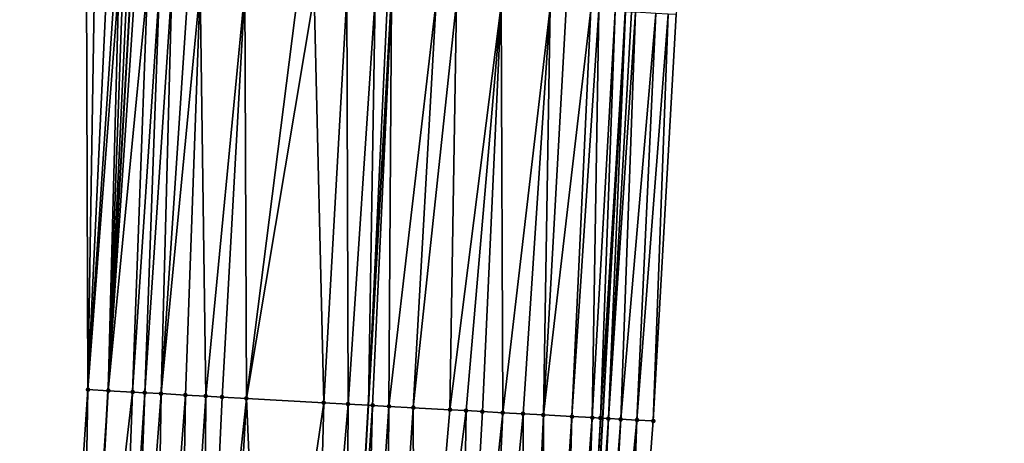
# Model space of a CAD drawing. Header units: feet. Extents: x 2004186 to 2014793, y 836912 to 864902.
# Tile 894 of 974: x 2004192 to 2004240, y 861280 to 861301. Entities that reach past the tile are written whole.
import ezdxf

# ---------------------------------------------------------------- set-up
doc = ezdxf.new("R2010")
doc.units = ezdxf.units.FT
doc.header["$LTSCALE"] = 100
doc.header["$MEASUREMENT"] = 0
for name, color, linetype, lineweight in [('EP_Travel Lane', 5, 'Continuous', 40), ('GPL_Skip Line', 2, 'Continuous', 40), ('Road Shots', 4, 'Continuous', 200), ('Road X-Section', 30, 'Continuous', 13)]:
    doc.layers.add(name, color=color, linetype=linetype, lineweight=lineweight)
doc.layers.add('I-77 SB_MM21-27-Surface-Border', color=7, linetype='Continuous')
doc.layers.add('I-77 SB_MM21-27-Surface-TIN', color=7, linetype='Continuous')

msp = doc.modelspace()

# ---------------------------------------------------------------- linework, layer by layer
at = {"layer": 'EP_Travel Lane'}
for points in [[(2004193.567376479, 861222.8681112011, 464.6402158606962), (2004194.269244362, 861242.852130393, 465.0296214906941), (2004195.06144865, 861263.0583891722, 465.4273812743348), (2004196.183748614, 861283.0227706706, 465.832799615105), (2004197.306055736, 861302.987279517, 466.2315864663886), (2004198.428383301, 861322.9521519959, 466.6114226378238), (2004199.619455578, 861343.1277020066, 467.0393112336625), (2004201.10415159, 861363.0680941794, 467.4599780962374), (2004202.588796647, 861383.0078019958, 467.9133924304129), (2004204.073486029, 861402.9481051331, 468.3383180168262), (2004205.589637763, 861423.0451644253, 468.7346674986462), (2004207.323191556, 861442.9660275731, 469.1279587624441), (2004209.056730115, 861462.8867156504, 469.5303778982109), (2004210.790310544, 861482.8078848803, 469.907707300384), (2004212.544174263, 861502.873423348, 470.2992342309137), (2004214.489620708, 861522.7748377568, 470.6858175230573)], [(2004217.773117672, 861221.9492825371, 463.8367978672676), (2004218.530487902, 861241.9309579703, 464.2359579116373), (2004219.344490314, 861261.7057861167, 464.624578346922), (2004220.458170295, 861281.670952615, 465.0144536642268), (2004221.57187138, 861301.6364974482, 465.384603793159), (2004222.685587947, 861321.6023198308, 465.7402848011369), (2004223.830612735, 861341.3715240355, 466.1408786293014), (2004225.293103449, 861361.3132347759, 466.5762646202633), (2004226.755565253, 861381.2545512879, 467.0305257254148), (2004228.218093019, 861401.19676724, 467.4417349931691), (2004229.694410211, 861420.9947266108, 467.8351738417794), (2004231.413748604, 861440.9172814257, 468.2040176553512), (2004233.133089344, 861460.8398634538, 468.5714452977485), (2004234.852406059, 861480.7621670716, 468.9533876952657), (2004236.56754917, 861500.5505137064, 469.3571244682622), (2004238.482328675, 861520.4542463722, 469.776434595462)]]:
    msp.add_polyline3d(points, dxfattribs=at)
at = {"layer": 'GPL_Skip Line'}
msp.add_polyline3d([(2004206.222968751, 861222.3863493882, 464.2870820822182), (2004206.99498146, 861242.3675501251, 464.6817865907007), (2004207.833266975, 861262.3458745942, 465.0625304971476), (2004208.958032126, 861282.3105283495, 465.4465927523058), (2004210.08279819, 861302.275198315, 465.82981007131), (2004211.207583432, 861322.240208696, 466.1952837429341), (2004212.378729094, 861342.2013238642, 466.6073864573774), (2004213.840766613, 861362.1430692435, 467.0427102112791), (2004215.302792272, 861382.084652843, 467.4857766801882), (2004216.764856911, 861402.0267681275, 467.9033969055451), (2004218.248480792, 861421.9678988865, 468.2860664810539), (2004219.957565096, 861441.8909316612, 468.6757061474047), (2004221.666656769, 861461.8140503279, 469.0608663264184), (2004223.375758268, 861481.7372835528, 469.44005199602), (2004225.093366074, 861501.6595996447, 469.8263800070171), (2004227.033729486, 861521.5610936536, 470.233231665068)], dxfattribs=at)
at = {"layer": 'I-77 SB_MM21-27-Surface-Border', "color": 3, "linetype": 'ByBlock', "lineweight": -2}
for points in [[(2004191.833385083, 861222.9340267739, 464.6931279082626), (2004193.804542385, 861242.8699143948, 465.037978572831), (2004193.855012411, 861263.1259098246, 465.4506248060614), (2004195.179449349, 861283.0791084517, 465.8453866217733), (2004195.106055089, 861303.1102086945, 466.2842758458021), (2004196.031128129, 861323.0859568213, 466.6764393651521), (2004196.819713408, 861343.3314313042, 467.1123816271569), (2004198.281771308, 861363.2734546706, 467.5344078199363), (2004199.74378023, 861383.2148099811, 467.9883967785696), (2004201.20582389, 861403.156639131, 468.4197146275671), (2004202.704687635, 861423.291001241, 468.8199217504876), (2004204.613037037, 861443.1969044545, 469.2114118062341), (2004206.521381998, 861463.1027558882, 469.6055981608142), (2004208.828322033, 861482.9751044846, 469.964049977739), (2004210.95935604, 861503.0270322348, 470.3435030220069), (2004213.098814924, 861522.9095220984, 470.7305084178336)], [(2004240.172631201, 861520.2924668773, 469.6291374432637), (2004238.829561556, 861500.3340358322, 469.1590242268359), (2004237.325692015, 861480.5542645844, 468.7324926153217), (2004235.815905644, 861460.6144850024, 468.3247448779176), (2004234.50536045, 861440.6572970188, 467.9333824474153), (2004232.59696968, 861420.7509115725, 467.5670426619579), (2004231.32689468, 861400.974489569, 467.1729903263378), (2004229.864818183, 861381.0322125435, 466.7631140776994), (2004228.402829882, 861361.0911384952, 466.2956575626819), (2004226.940756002, 861341.1488971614, 465.8840763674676), (2004225.585529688, 861321.4434423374, 465.5065272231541), (2004224.061347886, 861301.5004017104, 465.1686667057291), (2004222.936565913, 861281.5354493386, 464.8001694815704), (2004221.412391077, 861261.5925323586, 464.4558539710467), (2004219.985724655, 861241.8769193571, 464.1288523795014), (2004219.013869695, 861221.9036637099, 463.7231923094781)]]:
    msp.add_polyline3d(points, dxfattribs=at)
at = {"layer": 'I-77 SB_MM21-27-Surface-TIN', "color": 128, "linetype": 'ByBlock', "lineweight": -2}
for points in [[(2004195.505435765, 861303.0879570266, 466.2713605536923), (2004195.106055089, 861303.1102086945, 466.2842758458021), (2004195.179449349, 861283.0791084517, 465.8453866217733)], [(2004196.104497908, 861303.0544220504, 466.2601957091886), (2004195.505435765, 861303.0879570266, 466.2713605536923), (2004195.179449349, 861283.0791084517, 465.8453866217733)], [(2004196.503871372, 861303.0320423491, 466.2539539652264), (2004196.104497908, 861303.0544220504, 466.2601957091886), (2004195.179449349, 861283.0791084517, 465.8453866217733)], [(2004196.703561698, 861303.0209163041, 466.247507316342), (2004196.503871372, 861303.0320423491, 466.2539539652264), (2004195.179449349, 861283.0791084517, 465.8453866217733)], [(2004196.703561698, 861303.0209163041, 466.247507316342), (2004195.179449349, 861283.0791084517, 465.8453866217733), (2004196.177879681, 861283.0231001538, 465.8328598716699)], [(2004196.903254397, 861303.0098323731, 466.238865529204), (2004196.703561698, 861303.0209163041, 466.247507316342), (2004196.177879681, 861283.0231001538, 465.8328598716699)], [(2004197.102943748, 861302.9986890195, 466.2333210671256), (2004196.903254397, 861303.0098323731, 466.238865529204), (2004196.177879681, 861283.0231001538, 465.8328598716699)], [(2004197.102943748, 861302.9986890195, 466.2333210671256), (2004196.177879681, 861283.0231001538, 465.8328598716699), (2004197.306055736, 861302.987279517, 466.2315864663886)], [(2004196.177879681, 861283.0231001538, 465.8328598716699), (2004196.183748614, 861283.0227706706, 465.832799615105), (2004197.306055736, 861302.987279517, 466.2315864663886)], [(2004197.502314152, 861302.9762550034, 466.229910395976), (2004197.306055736, 861302.987279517, 466.2315864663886), (2004196.183748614, 861283.0227706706, 465.832799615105)], [(2004198.101370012, 861302.9426085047, 466.2245585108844), (2004197.502314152, 861302.9762550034, 466.229910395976), (2004196.183748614, 861283.0227706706, 465.832799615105)], [(2004198.101370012, 861302.9426085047, 466.2245585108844), (2004196.183748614, 861283.0227706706, 465.832799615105), (2004197.375993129, 861282.9558378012, 465.8205587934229)], [(2004198.700430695, 861302.9090476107, 466.2147446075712), (2004198.101370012, 861302.9426085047, 466.2245585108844), (2004197.375993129, 861282.9558378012, 465.8205587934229)], [(2004198.700430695, 861302.9090476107, 466.2147446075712), (2004197.375993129, 861282.9558378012, 465.8205587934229), (2004197.975056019, 861282.9223160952, 465.8087022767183)], [(2004199.299498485, 861302.8756128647, 466.198355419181), (2004198.700430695, 861302.9090476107, 466.2147446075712), (2004197.975056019, 861282.9223160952, 465.8087022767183)], [(2004199.299498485, 861302.8756128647, 466.198355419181), (2004197.975056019, 861282.9223160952, 465.8087022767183), (2004198.77381577, 861282.8777843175, 465.7843541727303)], [(2004200.098264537, 861302.8311929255, 466.1681778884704), (2004199.299498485, 861302.8756128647, 466.198355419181), (2004198.77381577, 861282.8777843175, 465.7843541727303)], [(2004200.697339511, 861302.7978856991, 466.1451419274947), (2004200.098264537, 861302.8311929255, 466.1681778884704), (2004198.77381577, 861282.8777843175, 465.7843541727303)], [(2004200.697339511, 861302.7978856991, 466.1451419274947), (2004198.77381577, 861282.8777843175, 465.7843541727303), (2004199.971959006, 861282.811050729, 465.7444920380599)], [(2004200.697339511, 861302.7978856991, 466.1451419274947), (2004199.971959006, 861282.811050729, 465.7444920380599), (2004200.970411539, 861282.7554364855, 465.7114257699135)], [(2004202.893932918, 861302.67549594, 466.07439889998), (2004200.697339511, 861302.7978856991, 466.1451419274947), (2004200.970411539, 861282.7554364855, 465.7114257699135)], [(2004202.893932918, 861302.67549594, 466.07439889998), (2004200.970411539, 861282.7554364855, 465.7114257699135), (2004201.769172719, 861282.7109300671, 465.6857558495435)], [(2004202.893932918, 861302.67549594, 466.07439889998), (2004201.769172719, 861282.7109300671, 465.6857558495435), (2004202.967313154, 861282.6441467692, 465.6484847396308)], [(2004205.489911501, 861302.530934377, 465.9865777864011), (2004202.893932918, 861302.67549594, 466.07439889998), (2004202.967313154, 861282.6441467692, 465.6484847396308)], [(2004206.288678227, 861302.4865264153, 465.955775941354), (2004205.489911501, 861302.530934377, 465.9865777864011), (2004202.967313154, 861282.6441467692, 465.6484847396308)], [(2004206.288678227, 861302.4865264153, 465.955775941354), (2004202.967313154, 861282.6441467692, 465.6484847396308), (2004206.761439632, 861282.4329343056, 465.5164915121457)], [(2004207.886202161, 861302.3975415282, 465.9029792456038), (2004206.288678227, 861302.4865264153, 465.955775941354), (2004206.761439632, 861282.4329343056, 465.5164915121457)], [(2004207.886202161, 861302.3975415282, 465.9029792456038), (2004206.761439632, 861282.4329343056, 465.5164915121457), (2004207.959586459, 861282.3662644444, 465.4733076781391)], [(2004209.284040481, 861302.3197663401, 465.8522688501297), (2004207.886202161, 861302.3975415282, 465.9029792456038), (2004207.959586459, 861282.3662644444, 465.4733076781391)], [(2004209.284040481, 861302.3197663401, 465.8522688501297), (2004207.959586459, 861282.3662644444, 465.4733076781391), (2004208.958032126, 861282.3105283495, 465.4465927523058)], [(2004209.883106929, 861302.2863077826, 465.8371208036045), (2004209.284040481, 861302.3197663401, 465.8522688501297), (2004208.958032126, 861282.3105283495, 465.4465927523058)], [(2004209.883106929, 861302.2863077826, 465.8371208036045), (2004208.958032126, 861282.3105283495, 465.4465927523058), (2004210.08279819, 861302.275198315, 465.82981007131)], [(2004209.15772126, 861282.2993811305, 465.4412497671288), (2004210.08279819, 861302.275198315, 465.82981007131), (2004208.958032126, 861282.3105283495, 465.4465927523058)], [(2004209.956484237, 861282.2549066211, 465.4139166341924), (2004210.08279819, 861302.275198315, 465.82981007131), (2004209.15772126, 861282.2993811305, 465.4412497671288)], [(2004212.279402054, 861302.1529941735, 465.7493920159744), (2004210.08279819, 861302.275198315, 465.82981007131), (2004209.956484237, 861282.2549066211, 465.4139166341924)], [(2004212.279402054, 861302.1529941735, 465.7493920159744), (2004209.956484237, 861282.2549066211, 465.4139166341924), (2004211.154634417, 861282.1882962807, 465.3676303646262)], [(2004213.277859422, 861302.0974657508, 465.7118524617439), (2004212.279402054, 861302.1529941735, 465.7493920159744), (2004211.154634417, 861282.1882962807, 465.3676303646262)], [(2004213.277859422, 861302.0974657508, 465.7118524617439), (2004211.154634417, 861282.1882962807, 465.3676303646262), (2004212.951850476, 861282.0882172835, 465.3067224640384)], [(2004215.474462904, 861301.97525483, 465.631787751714), (2004213.277859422, 861302.0974657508, 465.7118524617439), (2004212.951850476, 861282.0882172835, 465.3067224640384)], [(2004215.474462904, 861301.97525483, 465.631787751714), (2004212.951850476, 861282.0882172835, 465.3067224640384), (2004213.750612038, 861282.0437176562, 465.280698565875)], [(2004215.474462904, 861301.97525483, 465.631787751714), (2004213.750612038, 861282.0437176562, 465.280698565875), (2004214.549376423, 861281.9992681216, 465.2520636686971)], [(2004215.474462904, 861301.97525483, 465.631787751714), (2004214.549376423, 861281.9992681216, 465.2520636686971), (2004215.547822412, 861281.9435377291, 465.2250514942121)], [(2004217.870752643, 861301.8418456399, 465.5490409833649), (2004215.474462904, 861301.97525483, 465.631787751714), (2004215.547822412, 861281.9435377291, 465.2250514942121)], [(2004217.870752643, 861301.8418456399, 465.5490409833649), (2004215.547822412, 861281.9435377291, 465.2250514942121), (2004216.546277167, 861281.8879629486, 465.1899282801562)], [(2004217.870752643, 861301.8418456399, 465.5490409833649), (2004216.546277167, 861281.8879629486, 465.1899282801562), (2004217.544732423, 861281.8323970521, 465.1543420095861)], [(2004218.669516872, 861301.7973933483, 465.5205497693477), (2004217.870752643, 861301.8418456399, 465.5490409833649), (2004217.544732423, 861281.8323970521, 465.1543420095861)], [(2004219.867660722, 861301.730670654, 465.480119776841), (2004218.669516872, 861301.7973933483, 465.5205497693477), (2004217.544732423, 861281.8323970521, 465.1543420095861)], [(2004219.867660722, 861301.730670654, 465.480119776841), (2004217.544732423, 861281.8323970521, 465.1543420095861), (2004218.942577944, 861281.754749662, 465.096970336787)], [(2004220.267046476, 861301.7085091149, 465.4625066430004), (2004219.867660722, 861301.730670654, 465.480119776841), (2004218.942577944, 861281.754749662, 465.096970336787)], [(2004220.267046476, 861301.7085091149, 465.4625066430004), (2004218.942577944, 861281.754749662, 465.096970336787), (2004219.94104745, 861281.6994367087, 465.0481997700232)], [(2004221.065826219, 861301.664332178, 465.4196629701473), (2004220.267046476, 861301.7085091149, 465.4625066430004), (2004219.94104745, 861281.6994367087, 465.0481997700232)], [(2004221.065826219, 861301.664332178, 465.4196629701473), (2004219.94104745, 861281.6994367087, 465.0481997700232), (2004220.34044102, 861281.6774138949, 465.0233557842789)], [(2004221.065826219, 861301.664332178, 465.4196629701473), (2004220.34044102, 861281.6774138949, 465.0233557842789), (2004221.57187138, 861301.6364974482, 465.384603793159)], [(2004220.34044102, 861281.6774138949, 465.0233557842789), (2004220.458170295, 861281.670952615, 465.0144536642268), (2004221.57187138, 861301.6364974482, 465.384603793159)], [(2004220.73984038, 861281.6554938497, 464.9931551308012), (2004221.57187138, 861301.6364974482, 465.384603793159), (2004220.458170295, 861281.670952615, 465.0144536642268)], [(2004221.864619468, 861301.6203950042, 465.3643219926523), (2004221.57187138, 861301.6364974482, 465.384603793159), (2004220.73984038, 861281.6554938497, 464.9931551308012)], [(2004222.064321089, 861301.6094694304, 465.3474260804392), (2004221.864619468, 861301.6203950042, 465.3643219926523), (2004220.73984038, 861281.6554938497, 464.9931551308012)], [(2004222.064321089, 861301.6094694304, 465.3474260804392), (2004220.73984038, 861281.6554938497, 464.9931551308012), (2004221.338948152, 861281.6227687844, 464.9397748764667)], [(2004223.062840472, 861301.5550417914, 465.2525097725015), (2004222.064321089, 861301.6094694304, 465.3474260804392), (2004221.338948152, 861281.6227687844, 464.9397748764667)], [(2004223.062840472, 861301.5550417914, 465.2525097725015), (2004221.338948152, 861281.6227687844, 464.9397748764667), (2004222.137760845, 861281.5791767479, 464.8664441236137)], [(2004223.062840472, 861301.5550417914, 465.2525097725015), (2004222.137760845, 861281.5791767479, 464.8664441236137), (2004223.661945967, 861301.5222763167, 465.2012357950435)], [(2004223.661945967, 861301.5222763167, 465.2012357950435), (2004222.137760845, 861281.5791767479, 464.8664441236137), (2004222.936565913, 861281.5354493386, 464.8001694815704)], [(2004223.661945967, 861301.5222763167, 465.2012357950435), (2004222.936565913, 861281.5354493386, 464.8001694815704), (2004224.061347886, 861301.5004017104, 465.1686667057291)], [(2004195.179449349, 861283.0791084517, 465.8453866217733), (2004193.855012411, 861263.1259098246, 465.4506248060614), (2004194.853451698, 861263.0700604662, 465.429813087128)], [(2004196.177879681, 861283.0231001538, 465.8328598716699), (2004195.179449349, 861283.0791084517, 465.8453866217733), (2004194.853451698, 861263.0700604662, 465.429813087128)], [(2004196.177879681, 861283.0231001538, 465.8328598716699), (2004194.853451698, 861263.0700604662, 465.429813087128), (2004195.06144865, 861263.0583891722, 465.4273812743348)], [(2004196.177879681, 861283.0231001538, 465.8328598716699), (2004195.06144865, 861263.0583891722, 465.4273812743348), (2004196.183748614, 861283.0227706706, 465.832799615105)], [(2004197.375993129, 861282.9558378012, 465.8205587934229), (2004196.183748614, 861283.0227706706, 465.832799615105), (2004195.06144865, 861263.0583891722, 465.4273812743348)], [(2004197.375993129, 861282.9558378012, 465.8205587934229), (2004195.06144865, 861263.0583891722, 465.4273812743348), (2004196.650624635, 861262.969216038, 465.4088012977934)], [(2004197.975056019, 861282.9223160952, 465.8087022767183), (2004197.375993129, 861282.9558378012, 465.8205587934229), (2004196.650624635, 861262.969216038, 465.4088012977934)], [(2004197.975056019, 861282.9223160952, 465.8087022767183), (2004196.650624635, 861262.969216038, 465.4088012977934), (2004197.249686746, 861262.9356804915, 465.3976659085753)], [(2004198.77381577, 861282.8777843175, 465.7843541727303), (2004197.975056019, 861282.9223160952, 465.8087022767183), (2004197.249686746, 861262.9356804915, 465.3976659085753)], [(2004198.77381577, 861282.8777843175, 465.7843541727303), (2004197.249686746, 861262.9356804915, 465.3976659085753), (2004198.447821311, 861262.8687929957, 465.365825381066)], [(2004199.971959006, 861282.811050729, 465.7444920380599), (2004198.77381577, 861282.8777843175, 465.7843541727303), (2004198.447821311, 861262.8687929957, 465.365825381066)], [(2004199.971959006, 861282.811050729, 465.7444920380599), (2004198.447821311, 861262.8687929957, 465.365825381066), (2004199.645963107, 861262.802033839, 465.3272953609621)], [(2004200.970411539, 861282.7554364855, 465.7114257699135), (2004199.971959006, 861282.811050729, 465.7444920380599), (2004199.645963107, 861262.802033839, 465.3272953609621)], [(2004200.970411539, 861282.7554364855, 465.7114257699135), (2004199.645963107, 861262.802033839, 465.3272953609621), (2004200.844107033, 861262.7353124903, 465.2867946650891)], [(2004201.769172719, 861282.7109300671, 465.6857558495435), (2004200.970411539, 861282.7554364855, 465.7114257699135), (2004200.844107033, 861262.7353124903, 465.2867946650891)], [(2004202.967313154, 861282.6441467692, 465.6484847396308), (2004201.769172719, 861282.7109300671, 465.6857558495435), (2004200.844107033, 861262.7353124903, 465.2867946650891)], [(2004202.967313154, 861282.6441467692, 465.6484847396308), (2004200.844107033, 861262.7353124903, 465.2867946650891), (2004201.842553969, 861262.6795988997, 465.2589062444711)], [(2004202.967313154, 861282.6441467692, 465.6484847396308), (2004201.842553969, 861262.6795988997, 465.2589062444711), (2004203.839458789, 861262.568366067, 465.1929992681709)], [(2004206.761439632, 861282.4329343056, 465.5164915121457), (2004202.967313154, 861282.6441467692, 465.6484847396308), (2004203.839458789, 861262.568366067, 465.1929992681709)], [(2004206.761439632, 861282.4329343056, 465.5164915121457), (2004203.839458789, 861262.568366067, 465.1929992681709), (2004206.235748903, 861262.4349635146, 465.1099053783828)], [(2004207.959586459, 861282.3662644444, 465.4733076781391), (2004206.761439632, 861282.4329343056, 465.5164915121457), (2004206.235748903, 861262.4349635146, 465.1099053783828)], [(2004207.959586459, 861282.3662644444, 465.4733076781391), (2004206.235748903, 861262.4349635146, 465.1099053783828), (2004207.833266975, 861262.3458745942, 465.0625304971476)], [(2004207.959586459, 861282.3662644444, 465.4733076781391), (2004207.833266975, 861262.3458745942, 465.0625304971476), (2004208.958032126, 861282.3105283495, 465.4465927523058)], [(2004209.15772126, 861282.2993811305, 465.4412497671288), (2004208.958032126, 861282.3105283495, 465.4465927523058), (2004207.833266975, 861262.3458745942, 465.0625304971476)], [(2004209.15772126, 861282.2993811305, 465.4412497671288), (2004207.833266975, 861262.3458745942, 465.0625304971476), (2004208.632026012, 861262.301330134, 465.0388430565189)], [(2004209.956484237, 861282.2549066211, 465.4139166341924), (2004209.15772126, 861282.2993811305, 465.4412497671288), (2004208.632026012, 861262.301330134, 465.0388430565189)], [(2004209.956484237, 861282.2549066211, 465.4139166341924), (2004208.632026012, 861262.301330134, 465.0388430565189), (2004209.830173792, 861262.2346771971, 464.9947764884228)], [(2004211.154634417, 861282.1882962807, 465.3676303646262), (2004209.956484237, 861282.2549066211, 465.4139166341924), (2004209.830173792, 861262.2346771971, 464.9947764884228)], [(2004211.154634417, 861282.1882962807, 465.3676303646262), (2004209.830173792, 861262.2346771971, 464.9947764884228), (2004211.228008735, 861262.1568420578, 464.9471902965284)], [(2004212.951850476, 861282.0882172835, 465.3067224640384), (2004211.154634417, 861282.1882962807, 465.3676303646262), (2004211.228008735, 861262.1568420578, 464.9471902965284)], [(2004213.750612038, 861282.0437176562, 465.280698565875), (2004212.951850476, 861282.0882172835, 465.3067224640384), (2004211.228008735, 861262.1568420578, 464.9471902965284)], [(2004213.750612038, 861282.0437176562, 465.280698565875), (2004211.228008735, 861262.1568420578, 464.9471902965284), (2004213.42460982, 861262.0345885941, 464.8693420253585)], [(2004214.549376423, 861281.9992681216, 465.2520636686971), (2004213.750612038, 861282.0437176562, 465.280698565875), (2004213.42460982, 861262.0345885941, 464.8693420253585)], [(2004215.547822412, 861281.9435377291, 465.2250514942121), (2004214.549376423, 861281.9992681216, 465.2520636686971), (2004213.42460982, 861262.0345885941, 464.8693420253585)], [(2004215.547822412, 861281.9435377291, 465.2250514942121), (2004213.42460982, 861262.0345885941, 464.8693420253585), (2004214.622750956, 861261.9678177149, 464.831423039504)], [(2004216.546277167, 861281.8879629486, 465.1899282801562), (2004215.547822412, 861281.9435377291, 465.2250514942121), (2004214.622750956, 861261.9678177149, 464.831423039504)], [(2004216.546277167, 861281.8879629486, 465.1899282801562), (2004214.622750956, 861261.9678177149, 464.831423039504), (2004216.619662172, 861261.8566984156, 464.7595982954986)], [(2004217.544732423, 861281.8323970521, 465.1543420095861), (2004216.546277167, 861281.8879629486, 465.1899282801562), (2004216.619662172, 861261.8566984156, 464.7595982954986)], [(2004217.544732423, 861281.8323970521, 465.1543420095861), (2004216.619662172, 861261.8566984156, 464.7595982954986), (2004217.618124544, 861261.8012588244, 464.7174280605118)], [(2004218.942577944, 861281.754749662, 465.096970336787), (2004217.544732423, 861281.8323970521, 465.1543420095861), (2004217.618124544, 861261.8012588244, 464.7174280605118)], [(2004218.942577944, 861281.754749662, 465.096970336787), (2004217.618124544, 861261.8012588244, 464.7174280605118), (2004218.416900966, 861261.7570229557, 464.6776557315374)], [(2004219.94104745, 861281.6994367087, 465.0481997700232), (2004218.942577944, 861281.754749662, 465.096970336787), (2004218.416900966, 861261.7570229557, 464.6776557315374)], [(2004219.94104745, 861281.6994367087, 465.0481997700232), (2004218.416900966, 861261.7570229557, 464.6776557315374), (2004219.215682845, 861261.712883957, 464.632834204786)], [(2004220.34044102, 861281.6774138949, 465.0233557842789), (2004219.94104745, 861281.6994367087, 465.0481997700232), (2004219.215682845, 861261.712883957, 464.632834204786)], [(2004220.34044102, 861281.6774138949, 465.0233557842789), (2004219.215682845, 861261.712883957, 464.632834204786), (2004219.344490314, 861261.7057861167, 464.624578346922)], [(2004220.34044102, 861281.6774138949, 465.0233557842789), (2004219.344490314, 861261.7057861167, 464.624578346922), (2004220.458170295, 861281.670952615, 465.0144536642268)], [(2004220.73984038, 861281.6554938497, 464.9931551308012), (2004220.458170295, 861281.670952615, 465.0144536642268), (2004219.344490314, 861261.7057861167, 464.624578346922)], [(2004220.73984038, 861281.6554938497, 464.9931551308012), (2004219.344490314, 861261.7057861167, 464.624578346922), (2004219.814774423, 861261.6798714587, 464.5944356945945)], [(2004221.338948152, 861281.6227687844, 464.9397748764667), (2004220.73984038, 861281.6554938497, 464.9931551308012), (2004219.814774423, 861261.6798714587, 464.5944356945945)], [(2004221.338948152, 861281.6227687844, 464.9397748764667), (2004219.814774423, 861261.6798714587, 464.5944356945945), (2004220.214176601, 861261.6580014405, 464.5616272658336)], [(2004221.338948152, 861281.6227687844, 464.9397748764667), (2004220.214176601, 861261.6580014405, 464.5616272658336), (2004222.137760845, 861281.5791767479, 464.8664441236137)], [(2004222.137760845, 861281.5791767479, 464.8664441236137), (2004220.214176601, 861261.6580014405, 464.5616272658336), (2004221.212689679, 861261.6034618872, 464.4725438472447)], [(2004222.137760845, 861281.5791767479, 464.8664441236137), (2004221.212689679, 861261.6034618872, 464.4725438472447), (2004221.412391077, 861261.5925323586, 464.4558539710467)], [(2004222.137760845, 861281.5791767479, 464.8664441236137), (2004221.412391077, 861261.5925323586, 464.4558539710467), (2004222.936565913, 861281.5354493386, 464.8001694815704)]]:
    msp.add_3dface(points, dxfattribs=at)
at = {"layer": 'Road Shots', "lineweight": 100}
for p in [(2004195.179449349, 861283.0791084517, 465.8453866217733), (2004196.177879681, 861283.0231001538, 465.8328598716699), (2004197.375993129, 861282.9558378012, 465.8205587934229), (2004197.975056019, 861282.9223160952, 465.8087022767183), (2004198.77381577, 861282.8777843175, 465.7843541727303), (2004199.971959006, 861282.811050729, 465.7444920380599), (2004200.970411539, 861282.7554364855, 465.7114257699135), (2004201.769172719, 861282.7109300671, 465.6857558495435), (2004202.967313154, 861282.6441467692, 465.6484847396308), (2004206.761439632, 861282.4329343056, 465.5164915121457), (2004207.959586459, 861282.3662644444, 465.4733076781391), (2004209.15772126, 861282.2993811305, 465.4412497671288), (2004209.956484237, 861282.2549066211, 465.4139166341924), (2004211.154634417, 861282.1882962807, 465.3676303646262), (2004212.951850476, 861282.0882172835, 465.3067224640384), (2004213.750612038, 861282.0437176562, 465.280698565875), (2004214.549376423, 861281.9992681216, 465.2520636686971), (2004215.547822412, 861281.9435377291, 465.2250514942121), (2004216.546277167, 861281.8879629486, 465.1899282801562), (2004217.544732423, 861281.8323970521, 465.1543420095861), (2004218.942577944, 861281.754749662, 465.096970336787), (2004219.94104745, 861281.6994367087, 465.0481997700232), (2004220.34044102, 861281.6774138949, 465.0233557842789), (2004220.73984038, 861281.6554938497, 464.9931551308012), (2004221.338948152, 861281.6227687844, 464.9397748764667), (2004222.137760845, 861281.5791767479, 464.8664441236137), (2004222.936565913, 861281.5354493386, 464.8001694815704)]:
    msp.add_point(p, dxfattribs=at)
at = {"layer": 'Road X-Section', "extrusion": (0.05623824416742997, 0.998232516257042, 0.01921206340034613), "elevation": 972482.1429802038, "flags": 128}
msp.add_lwpolyline([(-1952576.133435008, -18220.90620940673), (-1952577.133435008, -18220.91873846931), (-1952578.333435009, -18220.93104181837), (-1952578.933435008, -18220.94290052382), (-1952579.733435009, -18220.96725312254), (-1952580.933435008, -18221.00712261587), (-1952581.933435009, -18221.04019498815), (-1952582.733435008, -18221.06586964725), (-1952583.933435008, -18221.10314763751), (-1952587.733435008, -18221.23516523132), (-1952588.933435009, -18221.27835703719), (-1952590.133435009, -18221.31042086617), (-1952590.933435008, -18221.33775904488), (-1952592.133435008, -18221.38405385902), (-1952593.933435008, -18221.44497300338), (-1952594.733435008, -18221.47100170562), (-1952595.533435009, -18221.49964188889), (-1952596.533435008, -18221.52665904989), (-1952597.533435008, -18221.56178874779), (-1952598.533435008, -18221.59738158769), (-1952599.933435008, -18221.65476385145), (-1952600.933435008, -18221.7035434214), (-1952601.333435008, -18221.72839199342), (-1952601.733435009, -18221.75859822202), (-1952602.333435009, -18221.8119883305), (-1952603.133435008, -18221.88533262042), (-1952603.933435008, -18221.95161949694)], dxfattribs=at)

doc.saveas('drawing.dxf')
